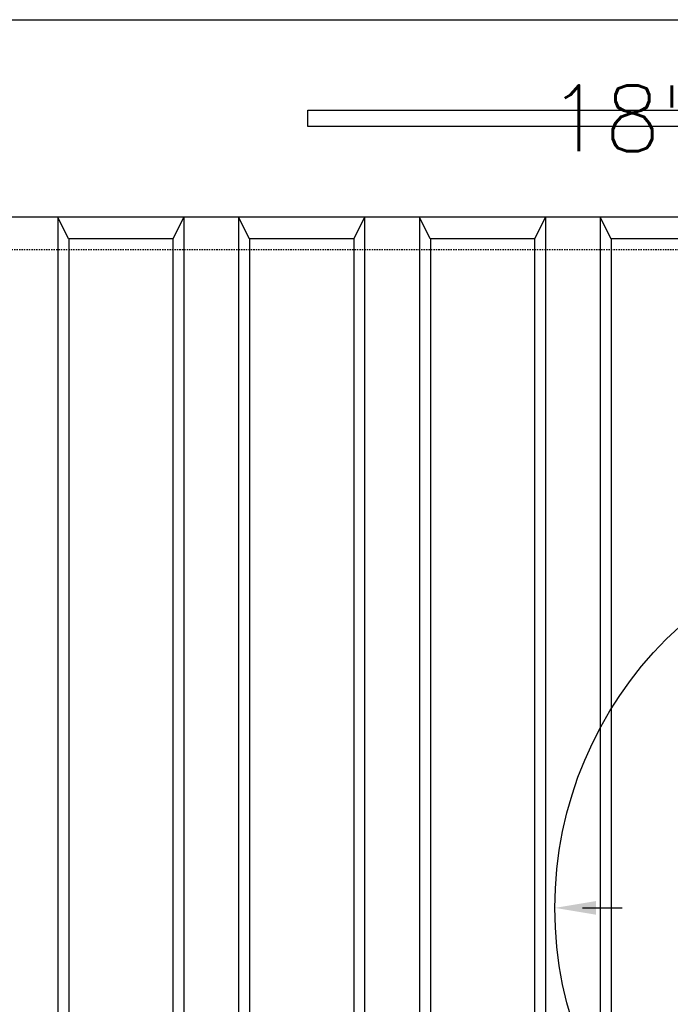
# Model space of a CAD drawing. Extents: x -169 to 2224, y 0 to 2796.
# Tile 489 of 530: x 1792 to 1852, y 1308 to 1398. Entities that reach past the tile are written whole.
import ezdxf
from ezdxf.enums import TextEntityAlignment as Align

# ---------------------------------------------------------------- set-up
doc = ezdxf.new("R2010")
doc.units = 0
doc.header["$MEASUREMENT"] = 0
doc.linetypes.add('HIDDEN3', pattern=[0.1875, 0.125, -0.0625])
for name, color, linetype in [('TANK-ANCHOR', 4, 'CONTINUOUS'), ('TANK-SLOPE', 3, 'CONTINUOUS'), ('TANK-UST', 5, 'CONTINUOUS'), ('TANK-UST-RIB', 7, 'CONTINUOUS'), ('TEXT', 3, 'CONTINUOUS')]:
    doc.layers.add(name, color=color, linetype=linetype)
doc.styles.add('SIMPLEX', font='simplex')

msp = doc.modelspace()

# ---------------------------------------------------------------- linework, layer by layer
at = {"layer": 'TANK-ANCHOR'}
msp.add_lwpolyline([(1750.27254, 1380.01839), (1750.27254, 1398.01839), (1987.02254, 1398.01839), (1987.02254, 1380.01839)], close=True, dxfattribs=at)
at = {"layer": 'TANK-ANCHOR', "color": 7}
msp.add_lwpolyline([(1818.61781, 1388.26839), (1818.61781, 1389.76839), (1854.61781, 1389.76839), (1854.61781, 1388.26839)], close=True, dxfattribs=at)
at = {"layer": 'TANK-SLOPE', "const_width": 0.125}
msp.add_lwpolyline([(1843.64669, 1317.01839), (1847.28748, 1317.01839)], dxfattribs=at)
at = {"layer": 'TANK-SLOPE'}
msp.add_circle((1875.78572, 1317.01839), 34.63902, dxfattribs=at)
msp.add_solid([(1844.89669, 1316.39339), (1841.14669, 1317.01839), (1844.89669, 1317.64339)], dxfattribs=at)
at = {"layer": 'TANK-UST'}
msp.add_lwpolyline([(1855.78572, 1378.01839), (1846.28572, 1378.01839), (1845.28572, 1380.01839), (1840.28572, 1380.01839), (1839.28572, 1378.01839), (1829.76636, 1378.01839), (1828.78572, 1380.01839), (1823.78572, 1380.01839), (1822.78572, 1378.01839), (1813.28572, 1378.01839), (1812.28572, 1380.01839), (1807.28572, 1380.01839), (1806.28572, 1378.01839), (1796.76636, 1378.01839), (1795.78572, 1380.01839), (1790.78572, 1380.01839)], dxfattribs=at)
at = {"layer": 'TANK-UST', "color": 2, "linetype": 'HIDDEN3'}
msp.add_lwpolyline([(1588.28572, 1377.01839), (1583.77317, 1377.01839, 0.9539575), (1583.77317, 1257.01839), (1588.28572, 1257.01839), (1687.30507, 1257.01839), (1912.30507, 1257.01839), (1916.79827, 1257.01839, 0.9539575), (1916.79827, 1377.01839), (1912.30507, 1377.01839), (1687.30507, 1377.01839)], format="xyb", close=True, dxfattribs=at)
at = {"layer": 'TANK-UST-RIB'}
for p, q in [((1795.78572, 1380.01839), (1795.78572, 1254.01839)), ((1807.28572, 1380.01839), (1807.28572, 1254.01839)), ((1812.28572, 1380.01839), (1812.28572, 1254.01839)), ((1823.78572, 1380.01839), (1823.78572, 1254.01839)), ((1828.78572, 1380.01839), (1828.78572, 1254.01839)), ((1840.28572, 1380.01839), (1840.28572, 1254.01839)), ((1845.28572, 1380.01839), (1845.28572, 1254.01839)), ((1796.78572, 1378.01839), (1796.78572, 1256.01839)), ((1806.28572, 1378.01839), (1806.28572, 1256.01839)), ((1813.28572, 1378.01839), (1813.28572, 1256.01839)), ((1822.78572, 1378.01839), (1822.78572, 1256.01839)), ((1829.78572, 1378.01839), (1829.78572, 1256.01839)), ((1839.28572, 1378.01839), (1839.28572, 1256.01839)), ((1846.28572, 1378.01839), (1846.28572, 1256.01839))]:
    msp.add_line(p, q, dxfattribs=at)

# ---------------------------------------------------------------- texts
at = {"layer": 'TEXT', "color": 3, "style": 'SIMPLEX'}
msp.add_text('18"x8"x19\'-9" DEADMAN', height=6, dxfattribs=at).set_placement((1891.54321, 1389.01839), align=Align.MIDDLE)

doc.saveas('drawing.dxf')
